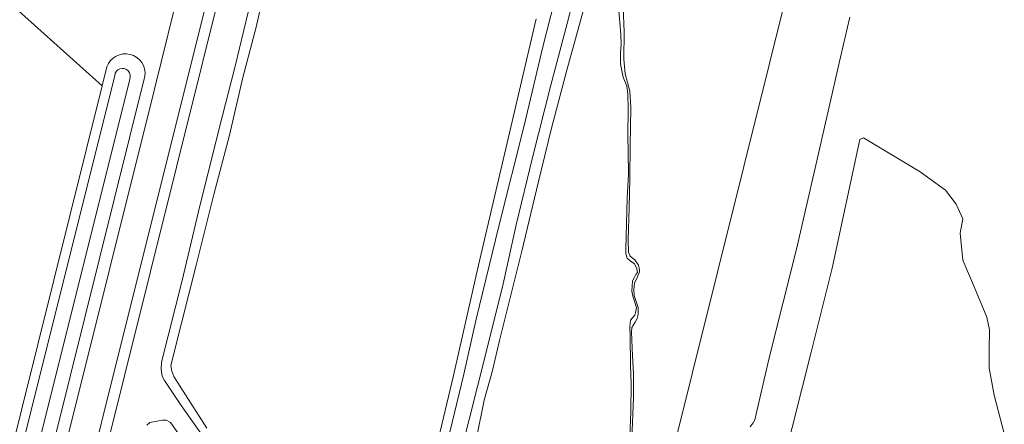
# Model space of a CAD drawing. Header units: metres. Extents: x 250001 to 257773, y 598992 to 609118.
# Tile 639 of 656: x 253674 to 253927, y 607152 to 607256. Entities that reach past the tile are written whole.
import ezdxf
from ezdxf.lldxf.tags import DXFTag

# ---------------------------------------------------------------- set-up
doc = ezdxf.new("R2010")
doc.units = ezdxf.units.M
for name, color, linetype, lineweight in [('B-WE-GR-BOS_LOOF-GV', 252, 'Continuous', 13), ('B-WE-GR-GRAS-GV', 252, 'Continuous', 13), ('B-WE-GR-GROENVOORZIENING-GV', 252, 'Continuous', 18), ('B-WE-KG-GRENS_PERCEEL-G', 150, 'KG-PERCEEL', 18), ('B-WE-OG-WATER-GV', 252, 'Continuous', 18), ('B-WE-OG-WATER_SLOOT-GV', 252, 'Continuous', 18), ('B-WE-OG-WEG-GV', 252, 'Continuous', 18), ('B-WE-VH-VERHARDING_GESLOTEN-GV', 252, 'Continuous', 18), ('X-XX-AL-REFERENTIE-G', 7, 'Continuous', 18)]:
    doc.layers.add(name, color=color, linetype=linetype, lineweight=lineweight)
doc.styles.get("Standard").update_dxf_attribs({"font": 'NLCS-ISO.ttf'})
tags = doc.linetypes.add('KG-PERCEEL', pattern='A,5.5,-2,["P",Standard,S=1.8,R=0,X=-0.5,Y=-0.9],-2,5.5,-2,[5,NLCS.SHX,S=0.75,R=0,X=0,Y=0],-2', length=19).pattern_tags.tags
tags[6] = DXFTag(74, 10)

# ---------------------------------------------------------------- blocks, each defined once
blk = doc.blocks.new('BS2021-132-Xref-KAD-20210617')
at = {"layer": 'B-WE-KG-GRENS_PERCEEL-G', "flags": 128}
for points in [[(253587.69, 606125.78), (253434.27, 606222.61), (253487.64, 606307.17), (253768.04, 607432.29), (253794.59, 607407.82), (253830.46, 607374.98), (253886.27, 607323.85)], [(253587.69, 606125.78), (253774.016, 606873.424), (253886.27, 607323.85)]]:
    blk.add_lwpolyline(points, dxfattribs=at)
blk = doc.blocks.new('BS2021-132-Xref-BGT-GRIJS-20210617-aangepast')
at = {"layer": 'B-WE-GR-BOS_LOOF-GV', "flags": 128}
for points in [[(253828.973, 607258.771), (253829.22, 607252.425), (253829.152, 607245.489), (253829.481, 607241.727), (253830.719, 607237.288), (253830.959, 607233.118), (253830.763, 607223.371), (253830.699, 607214.984), (253830.497, 607207.367), (253830.251, 607199.206), (253830.397, 607196.033), (253830.763, 607195.037), (253831.263, 607194.585), (253831.945, 607194.043), (253832.901, 607192.686), (253833.177, 607191.554), (253833.179, 607191.01), (253832.594, 607189.557), (253831.873, 607188.059), (253831.697, 607186.381), (253831.838, 607184.931), (253832.8, 607181.851), (253832.851, 607180.038), (253832.537, 607179.085), (253832.041, 607178.086), (253831.229, 607176.723), (253831.097, 607175.68), (253831.343, 607169.47), (253831.63, 607164.937), (253831.604, 607158.817), (253831.184, 607148.207)], [(253861.499, 607151.329), (253862.267, 607152.329), (253862.672, 607153.147), (253866.341, 607168.986), (253873.372, 607196.808), (253878.292, 607218.274), (253884.643, 607245.957), (253887.014, 607256.214)], [(253926.578, 607149.642), (253923.962, 607159.426), (253922.716, 607166.359), (253922.701, 607171.12), (253922.821, 607176.152), (253922.13, 607179.415), (253919.389, 607185.935), (253915.963, 607193.949), (253915.261, 607200.883), (253915.929, 607204.558), (253914.285, 607208.361), (253911.554, 607211.888), (253905.01, 607216.628), (253890.565, 607225.287), (253889.614, 607224.876), (253882.51, 607191.938), (253877.138, 607170.43), (253869.885, 607141.708)]]:
    blk.add_lwpolyline(points, dxfattribs=at)
at = {"layer": 'B-WE-GR-GRAS-GV', "flags": 128}
blk.add_lwpolyline([(253508.514, 606486.943), (253551.958, 606661.752), (253554.154, 606668.402), (253554.795, 606671.4), (253529.113, 606677.224), (253529.115, 606677.234), (253525.825, 606677.684), (253527.139, 606684.182), (253530.329, 606682.739), (253530.387, 606683.001), (253556.048, 606677.266), (253557.007, 606681.753), (253558.322, 606686.181), (253600.15, 606855.176), (253575.405, 606861.334), (253576.202, 606864.536), (253600.947, 606858.378), (253695.581, 607238.658), (253673.336, 607258.577), (253667.03, 607264.224), (253499.424, 607414.326)], dxfattribs=at)
at = {"layer": 'B-WE-GR-GROENVOORZIENING-GV', "flags": 128}
for points in [[(253736.534, 607317.159), (253716.722, 607237.778), (253698.96, 607166.495), (253678.175, 607083.032)], [(253813.504, 607268.789), (253808.444, 607248.591), (253803.745, 607228.848), (253797.161, 607202.705), (253791.387, 607178.922), (253788.166, 607164.807), (253782.214, 607140.026)], [(253706.988, 607151.776), (253707.757, 607152.414), (253711.02, 607153.059), (253712.018, 607153.062), (253713.063, 607152.431), (253714.976, 607149.806)], [(253721.601, 607148.603), (253715.679, 607157.065), (253711.532, 607163.22), (253710.984, 607164.306), (253710.661, 607166.074), (253710.746, 607167.888), (253712.493, 607174.651), (253716.076, 607188.813), (253720.283, 607206.423), (253725.567, 607227.71), (253729.643, 607243.641), (253732.942, 607257.478)], [(253887.014, 607256.214), (253884.643, 607245.957), (253878.292, 607218.274), (253873.372, 607196.808), (253866.341, 607168.986), (253862.672, 607153.147), (253862.267, 607152.329), (253861.499, 607151.329)], [(253787.448, 607144.759), (253793.804, 607170.121), (253798.235, 607187.951), (253801.587, 607203.059), (253805.794, 607220.254), (253810.45, 607238.765), (253814.616, 607254.555), (253818.914, 607271.387)], [(253869.885, 607141.708), (253877.138, 607170.43), (253882.51, 607191.938), (253889.614, 607224.876), (253890.565, 607225.287), (253905.01, 607216.628), (253911.554, 607211.888), (253914.285, 607208.361), (253915.929, 607204.558), (253915.261, 607200.883), (253915.963, 607193.949), (253919.389, 607185.935), (253922.13, 607179.415), (253922.821, 607176.152), (253922.701, 607171.12), (253922.716, 607166.359), (253923.962, 607159.426), (253926.578, 607149.642)]]:
    blk.add_lwpolyline(points, dxfattribs=at)
at = {"layer": 'B-WE-OG-WATER-GV', "flags": 128}
for points in [[(253737.018, 607262.415), (253735.005, 607253.611), (253731.645, 607240.766), (253728.2, 607226.016), (253724.167, 607210.812), (253719.644, 607192.703), (253715.882, 607177.816), (253713.15, 607167.014), (253713.473, 607165.564), (253713.976, 607164.205), (253715.571, 607161.625), (253722.362, 607150.944)], [(253777.135, 607128.973), (253785.591, 607164.499), (253791.94, 607192.682), (253801.203, 607232.03), (253806.705, 607255.765)], [(253818.806, 607258.071), (253814.547, 607242.639), (253810.649, 607227.751), (253807.201, 607213.818), (253803.04, 607196.255), (253797.353, 607173.38), (253795.564, 607165.756), (253793.427, 607158.12), (253791.507, 607148.82)], [(253830.555, 607144.411), (253830.974, 607155.248), (253831.042, 607162.365), (253830.846, 607166.989), (253830.822, 607174.424), (253830.723, 607176.962), (253830.854, 607178.595), (253831.938, 607179.868), (253832.252, 607180.911), (253832.385, 607181.864), (253831.424, 607184.762), (253831.193, 607186.076), (253831.28, 607187.301), (253831.411, 607188.661), (253831.862, 607189.615), (253832.222, 607190.341), (253832.629, 607190.841), (253832.49, 607191.747), (253831.851, 607193.015), (253830.76, 607193.827), (253829.987, 607194.505), (253829.712, 607195.592), (253829.662, 607196.997), (253829.743, 607199.99), (253829.869, 607203.39), (253830.029, 607209.874), (253830.327, 607215.904), (253830.308, 607221.798), (253830.205, 607225.832), (253830.273, 607232.814), (253830.171, 607236.395), (253829.892, 607238.525), (253828.978, 607240.88), (253828.287, 607244.278), (253828.279, 607246.998), (253828.453, 607249.174), (253828.354, 607251.668), (253828.118, 607254.886), (253827.788, 607258.738)]]:
    blk.add_lwpolyline(points, dxfattribs=at)
at = {"layer": 'B-WE-OG-WATER_SLOOT-GV', "flags": 128}
for points in [[(253732.942, 607257.478), (253729.643, 607243.641), (253725.567, 607227.71), (253720.283, 607206.423), (253716.076, 607188.813), (253712.493, 607174.651), (253710.746, 607167.888), (253710.661, 607166.074), (253710.984, 607164.306), (253711.532, 607163.22), (253715.679, 607157.065), (253721.601, 607148.603)], [(253714.976, 607149.806), (253713.063, 607152.431), (253712.018, 607153.062), (253711.02, 607153.059), (253707.757, 607152.414), (253706.988, 607151.776)], [(253782.214, 607140.026), (253788.166, 607164.807), (253791.387, 607178.922), (253797.161, 607202.705), (253803.745, 607228.848), (253808.444, 607248.591), (253813.504, 607268.789)], [(253806.705, 607255.765), (253801.203, 607232.03), (253791.94, 607192.682), (253785.591, 607164.499), (253777.135, 607128.973)], [(253722.362, 607150.944), (253715.571, 607161.625), (253713.976, 607164.205), (253713.473, 607165.564), (253713.15, 607167.014), (253715.882, 607177.816), (253719.644, 607192.703), (253724.167, 607210.812), (253728.2, 607226.016), (253731.645, 607240.766), (253735.005, 607253.611), (253737.018, 607262.415)], [(253818.914, 607271.387), (253814.616, 607254.555), (253810.45, 607238.765), (253805.794, 607220.254), (253801.587, 607203.059), (253798.235, 607187.951), (253793.804, 607170.121), (253787.448, 607144.759)], [(253831.184, 607148.207), (253831.604, 607158.817), (253831.63, 607164.937), (253831.343, 607169.47), (253831.097, 607175.68), (253831.229, 607176.723), (253832.041, 607178.086), (253832.537, 607179.085), (253832.851, 607180.038), (253832.8, 607181.851), (253831.838, 607184.931), (253831.697, 607186.381), (253831.873, 607188.059), (253832.594, 607189.557), (253833.179, 607191.01), (253833.177, 607191.554), (253832.901, 607192.686), (253831.945, 607194.043), (253831.263, 607194.585), (253830.763, 607195.037), (253830.397, 607196.033), (253830.251, 607199.206), (253830.497, 607207.367), (253830.699, 607214.984), (253830.763, 607223.371), (253830.959, 607233.118), (253830.719, 607237.288), (253829.481, 607241.727), (253829.152, 607245.489), (253829.22, 607252.425), (253828.973, 607258.771)], [(253827.788, 607258.738), (253828.118, 607254.886), (253828.354, 607251.668), (253828.453, 607249.174), (253828.279, 607246.998), (253828.287, 607244.278), (253828.978, 607240.88), (253829.892, 607238.525), (253830.171, 607236.395), (253830.273, 607232.814), (253830.205, 607225.832), (253830.308, 607221.798), (253830.327, 607215.904), (253830.029, 607209.874), (253829.869, 607203.39), (253829.743, 607199.99), (253829.662, 607196.997), (253829.712, 607195.592), (253829.987, 607194.505), (253830.76, 607193.827), (253831.851, 607193.015), (253832.49, 607191.747), (253832.629, 607190.841), (253832.222, 607190.341), (253831.862, 607189.615), (253831.411, 607188.661), (253831.28, 607187.301), (253831.193, 607186.076), (253831.424, 607184.762), (253832.385, 607181.864), (253832.252, 607180.911), (253831.938, 607179.868), (253830.854, 607178.595), (253830.723, 607176.962), (253830.822, 607174.424), (253830.846, 607166.989), (253831.042, 607162.365), (253830.974, 607155.248), (253830.555, 607144.411)], [(253791.507, 607148.82), (253793.427, 607158.12), (253795.564, 607165.756), (253797.353, 607173.38), (253803.04, 607196.255), (253807.201, 607213.818), (253810.649, 607227.751), (253814.547, 607242.639), (253818.806, 607258.071)], [(253696.791, 607243.517), (253695.581, 607238.658)], [(253695.581, 607238.658), (253600.947, 606858.378), (253610.688, 606855.954), (253706.531, 607241.093)], [(253702.637, 607240.348), (253608.236, 606862.389), (253604.393, 606863.349), (253698.794, 607241.308)]]:
    blk.add_lwpolyline(points, dxfattribs=at)
at = {"layer": 'B-WE-OG-WATER_SLOOT-GV'}
for points in [[(253706.531, 607241.093, 0.8987532), (253696.791, 607243.517)], [(253698.794, 607241.308, -1.1423585), (253702.637, 607240.348)]]:
    blk.add_lwpolyline(points, format="xyb", dxfattribs=at)
at = {"layer": 'B-WE-OG-WEG-GV', "flags": 128}
for points in [[(253679.006, 607281.78), (253676.909, 607273.199), (253673.336, 607258.577), (253695.581, 607238.658), (253696.791, 607243.517)], [(253706.531, 607241.093), (253610.688, 606855.954), (253613.969, 606856.466), (253633.638, 606935.451), (253649.701, 607000), (253659.436, 607039.12), (253686.197, 607146.437), (253708.869, 607237.408), (253716.033, 607266.209)]]:
    blk.add_lwpolyline(points, dxfattribs=at)
at = {"layer": 'B-WE-OG-WEG-GV'}
blk.add_lwpolyline([(253696.791, 607243.517, -0.8987532), (253706.531, 607241.093)], format="xyb", dxfattribs=at)
at = {"layer": 'B-WE-VH-VERHARDING_GESLOTEN-GV', "flags": 128}
for points in [[(253678.175, 607083.032), (253698.96, 607166.495), (253716.722, 607237.778), (253736.534, 607317.159)], [(253716.033, 607266.209), (253708.869, 607237.408), (253686.197, 607146.437)]]:
    blk.add_lwpolyline(points, dxfattribs=at)

msp = doc.modelspace()

# ---------------------------------------------------------------- block references
at = {"layer": 'X-XX-AL-REFERENTIE-G'}
for name in ['BS2021-132-Xref-BGT-GRIJS-20210617-aangepast', 'BS2021-132-Xref-KAD-20210617']:
    msp.add_blockref(name, (0, 0), dxfattribs=at)

doc.saveas('drawing.dxf')
